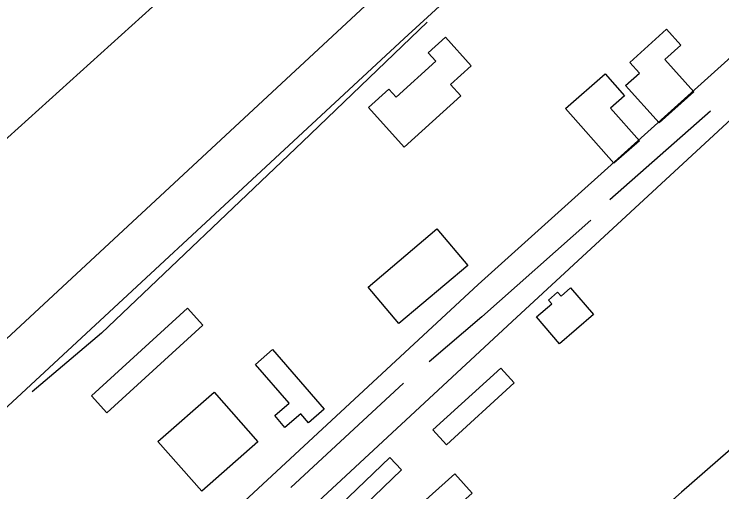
# Model space of a CAD drawing. Extents: x 3392644 to 3430565, y 576657 to 602123.
# Drawn here: x 3410096.2 to 3410518.1, y 584155.6 to 584440.6 of the extents above; entities that cross this region are included whole.
import ezdxf

# ---------------------------------------------------------------- set-up
doc = ezdxf.new("R2010")
doc.units = 0
for name, color, linetype in [('V-BLDG-OTLN', 7, 'Continuous'), ('V-ROAD-CNTR', 7, 'Continuous'), ('V-TOPO-SHOR', 7, 'Continuous')]:
    doc.layers.add(name, color=color, linetype=linetype)

msp = doc.modelspace()

# ---------------------------------------------------------------- linework, layer by layer
at = {"layer": 'V-BLDG-OTLN'}
for points in [[(3410480.75, 584375.69), (3410460.69, 584397.99), (3410468.97, 584405.43), (3410463.25, 584411.78), (3410485.2, 584431.53), (3410493.69, 584422.1), (3410484.09, 584413.47), (3410501.38, 584394.24)], [(3410323.9, 584391.01), (3410347.63, 584412.44), (3410342.99, 584417.58), (3410353.31, 584426.9), (3410368.75, 584409.8), (3410356.38, 584398.63), (3410362.52, 584391.83), (3410328.67, 584361.26), (3410307.39, 584384.83), (3410319.56, 584395.82)], [(3410453.71, 584351.63), (3410424.98, 584384.37), (3410448.47, 584404.98), (3410460, 584391.84), (3410451.75, 584384.59), (3410468.94, 584364.99)], [(3410307.17, 584277.66), (3410348.3, 584312.43), (3410366.65, 584290.72), (3410325.51, 584255.96)], [(3410441.52, 584261.38), (3410421.33, 584244.01), (3410407.64, 584259.93), (3410416.75, 584267.76), (3410414.81, 584270.01), (3410420.23, 584274.68), (3410422.22, 584272.38), (3410427.88, 584277.24)], [(3410208.75, 584255.04), (3410151.5, 584202.79), (3410142.29, 584212.9), (3410199.53, 584265.14)], [(3410250.23, 584240.48), (3410281.01, 584204.91), (3410271.65, 584196.82), (3410267.08, 584202.11), (3410257.69, 584193.99), (3410251.54, 584201.1), (3410260.09, 584208.5), (3410240.04, 584231.67)], [(3410345.82, 584192.61), (3410386.31, 584229.45), (3410394.39, 584220.57), (3410353.9, 584183.73)], [(3410181.97, 584185.73), (3410215.46, 584215.17), (3410241.57, 584185.47), (3410208.08, 584156.03)], [(3410276.11, 584133.78), (3410320.13, 584176.02), (3410327.17, 584168.68), (3410283.15, 584126.44)], [(3410317.1, 584128.82), (3410358.98, 584166.31), (3410369.26, 584154.82), (3410327.39, 584117.33)]]:
    msp.add_lwpolyline(points, close=True, dxfattribs=at)
at = {"layer": 'V-ROAD-CNTR'}
for points in [[(3409411.23, 583574.01), (3409438.16, 583598.98), (3409755, 583890.82), (3410056.49, 584173.44), (3410328.65, 584426.11), (3410694.14, 584760.67), (3411046.93, 585093.03), (3411315.86, 585338.04), (3411453.39, 585467.55), (3411471.8, 585480.31), (3411491.04, 585491.46), (3411512.58, 585498.76)], [(3411534.51, 585316.35), (3411509.19, 585306.07), (3411477.86, 585290.75), (3411372.94, 585188.62), (3410910.5, 584763.72), (3410372.88, 584279.34), (3410014.82, 583947.16), (3409704.51, 583669.49)], [(3409403.01, 583607.3), (3409417.79, 583621.01), (3409734.58, 583912.8), (3410036.03, 584195.38), (3410308.31, 584448.16), (3410673.72, 584782.66), (3410747.58, 584852.23)], [(3410997.36, 584802.79), (3410706.72, 584547.33), (3410393.12, 584257.2), (3410035.03, 583924.99), (3409724.52, 583647.14)]]:
    msp.add_lwpolyline(points, dxfattribs=at)
at = {"layer": 'V-TOPO-SHOR'}
for p, q in [((3410067.11, 584344.05), (3410392.51, 584638.73)), ((3410511.33, 584382.68), (3410451.27, 584329.76)), ((3410328.35, 584220.55), (3410261.25, 584158.18))]:
    msp.add_line(p, q, dxfattribs=at)
for points in [[(3410342.37, 584435.75), (3410268.1, 584364.49), (3410148.31, 584250.23), (3410107.07, 584215.37)], [(3410706.27, 584341.03), (3410622.47, 584267.35), (3410494.02, 584155.51), (3410382.27, 584056.36), (3410233.48, 583923.01), (3410163.05, 583865.51), (3410105.94, 583822.13), (3410022.17, 583749.82), (3409920.85, 583657.31), (3409760.98, 583518.7)], [(3410440.05, 584317.65), (3410375.1, 584260.03), (3410343.7, 584233.26)]]:
    msp.add_lwpolyline(points, dxfattribs=at)

doc.saveas('drawing.dxf')
